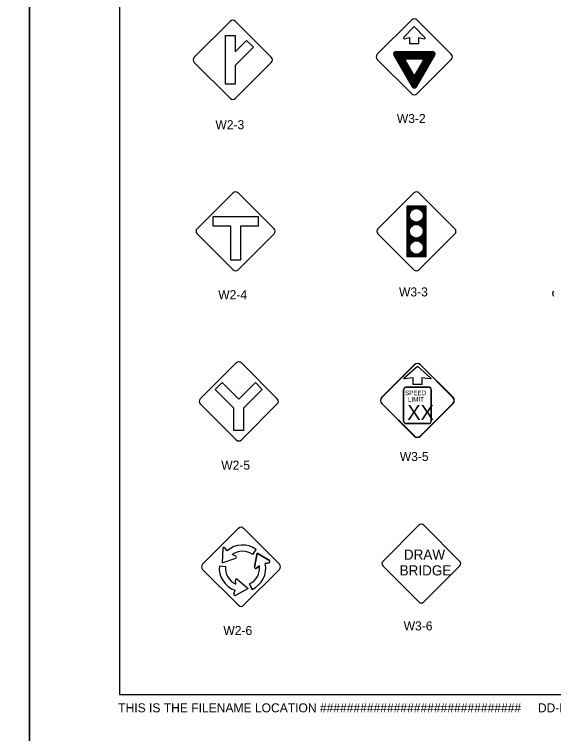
# Model space of a CAD drawing. Extents: x 42133 to 45533, y 41351 to 47951.
# Drawn here: x 43821 to 44269, y 46869 to 47467 of the extents above; entities that cross this region are included whole.
import ezdxf

# ---------------------------------------------------------------- set-up
doc = ezdxf.new("R2010")
doc.units = 0
for name, color, linetype in [('#plot_border', 7, 'Continuous'), ('#plot_shape', 7, 'Continuous'), ('P_ODOT_PLAN_Border', 7, 'Continuous'), ('P_TRAF_SIGN_SignDetails', 7, 'Continuous')]:
    doc.layers.add(name, color=color, linetype=linetype)

msp = doc.modelspace()

# ---------------------------------------------------------------- linework, layer by layer
at = {"layer": '#plot_shape'}
for points in [[(42133.34, 46851.35), (43833.34, 46851.35), (43833.34, 47951.35), (42133.34, 47951.35)], [(43833.34, 46851.35), (45533.34, 46851.35), (45533.34, 47951.35), (43833.34, 47951.35)]]:
    msp.add_lwpolyline(points, close=True, dxfattribs=at)
at = {"layer": 'P_ODOT_PLAN_Border'}
msp.add_lwpolyline([(43908.34, 46901.35), (45508.34, 46901.35), (45508.34, 47901.35), (43908.34, 47901.35)], close=True, dxfattribs=at)
at = {"layer": 'P_TRAF_SIGN_SignDetails'}
for p, q in [((44122.65, 47434.01), (44151.28, 47462.64)), ((44184.17, 47434.01), (44155.53, 47462.64)), ((44000.33, 47461.34), (43970.45, 47431.46)), ((44034.47, 47431.46), (44004.59, 47461.34)), ((44153.41, 47457.05), (44144.52, 47447.99)), ((44162.29, 47447.99), (44153.41, 47457.05)), ((43996.42, 47449.45), (44004.47, 47449.45)), ((43996.42, 47409.22), (43996.42, 47449.45)), ((44004.47, 47449.45), (44004.47, 47436)), ((44004.47, 47436), (44013.98, 47445.51)), ((44013.98, 47445.51), (44019.66, 47439.82)), ((44145.11, 47446.9), (44149.52, 47447.8)), ((44149.52, 47447.8), (44149.52, 47442.79)), ((44157.3, 47442.79), (44157.3, 47447.8)), ((44157.3, 47447.8), (44161.71, 47446.9)), ((44162.3, 47447.99), (44162.29, 47447.99)), ((44019.66, 47439.82), (44004.47, 47424.62)), ((44149.52, 47442.79), (44157.3, 47442.79)), ((44136.33, 47433.19), (44151.59, 47406.77)), ((44136.89, 47434.57), (44153.06, 47406.56)), ((44137.02, 47433.59), (44152.27, 47407.17)), ((44137.19, 47434.8), (44169.62, 47434.8)), ((44137.19, 47434.8), (44153.41, 47406.71)), ((44137.24, 47435.18), (44169.58, 47435.18)), ((44137.85, 47434.42), (44168.97, 47434.42)), ((44137.85, 47434.42), (44153.41, 47407.47)), ((44138.15, 47436.35), (44168.66, 47436.35)), ((44138.15, 47435.55), (44168.66, 47435.55)), ((44138.51, 47434.04), (44168.31, 47434.04)), ((44138.51, 47434.04), (44153.41, 47408.22)), ((44139.16, 47433.66), (44167.66, 47433.66)), ((44139.16, 47433.66), (44153.41, 47408.98)), ((44139.81, 47433.28), (44167, 47433.28)), ((44139.81, 47433.28), (44153.41, 47409.74)), ((44140.47, 47432.91), (44166.35, 47432.91)), ((44140.47, 47432.91), (44153.41, 47410.49)), ((44141.12, 47432.53), (44165.69, 47432.53)), ((44141.12, 47432.53), (44153.41, 47411.25)), ((44141.78, 47432.15), (44165.04, 47432.15)), ((44141.78, 47432.15), (44153.41, 47412)), ((44153.41, 47406.71), (44169.62, 47434.8)), ((44153.41, 47407.47), (44168.97, 47434.42)), ((44153.41, 47408.22), (44168.31, 47434.04)), ((44153.41, 47408.98), (44167.66, 47433.66)), ((44153.41, 47409.74), (44167, 47433.28)), ((44153.41, 47410.49), (44166.35, 47432.91)), ((44153.41, 47411.25), (44165.69, 47432.53)), ((44153.41, 47412), (44165.04, 47432.15)), ((44153.75, 47406.55), (44169.93, 47434.58)), ((44154.54, 47407.17), (44169.8, 47433.59)), ((44155.23, 47406.77), (44170.49, 47433.19)), ((43970.45, 47427.21), (44000.33, 47397.33)), ((44004.59, 47397.33), (44034.47, 47427.21)), ((44151.28, 47401.12), (44122.65, 47429.75)), ((44142.43, 47431.77), (44164.39, 47431.77)), ((44142.43, 47431.77), (44153.41, 47412.76)), ((44143.08, 47431.4), (44163.73, 47431.4)), ((44143.08, 47431.4), (44153.41, 47413.52)), ((44143.74, 47431.02), (44163.08, 47431.02)), ((44143.74, 47431.02), (44153.41, 47414.27)), ((44144.4, 47430.64), (44162.42, 47430.64)), ((44144.4, 47430.64), (44153.41, 47415.03)), ((44145.05, 47430.26), (44146.94, 47430.26)), ((44145.05, 47430.26), (44146.01, 47428.61)), ((44145.7, 47429.88), (44146.3, 47429.88)), ((44145.7, 47429.88), (44146, 47429.37)), ((44146.12, 47428.34), (44152.27, 47417.67)), ((44147.26, 47430.3), (44159.56, 47430.3)), ((44153.41, 47412.76), (44164.39, 47431.77)), ((44153.41, 47413.52), (44163.73, 47431.4)), ((44153.41, 47414.27), (44163.08, 47431.02)), ((44153.41, 47415.03), (44162.42, 47430.64)), ((44154.54, 47417.67), (44160.69, 47428.34)), ((44155.53, 47401.12), (44184.17, 47429.75)), ((44159.89, 47430.26), (44161.77, 47430.26)), ((44160.54, 47429.88), (44161.11, 47429.88)), ((44160.82, 47429.38), (44161.11, 47429.88)), ((44160.83, 47428.65), (44161.77, 47430.26)), ((44004.47, 47424.62), (44004.47, 47409.22)), ((44152.46, 47417.43), (44153.41, 47415.79)), ((44153.11, 47417.06), (44153.41, 47416.54)), ((44153.41, 47415.79), (44154.35, 47417.42)), ((44153.41, 47416.54), (44153.7, 47417.04)), ((44004.47, 47409.22), (43996.42, 47409.22)), ((44002.66, 47318.73), (43972.78, 47288.85)), ((44036.79, 47288.85), (44006.91, 47318.73)), ((44123.15, 47288.83), (44153.01, 47318.7)), ((44157.29, 47318.7), (44187.16, 47288.82)), ((44147.44, 47265.58), (44147.44, 47307.81)), ((44147.44, 47307.81), (44162.86, 47307.81)), ((44147.44, 47306.53), (44162.86, 47306.53)), ((44162.86, 47307.81), (44162.86, 47265.58)), ((44147.44, 47305.88), (44162.86, 47305.88)), ((44147.44, 47305.24), (44152.93, 47305.24)), ((44147.44, 47304.59), (44151.75, 47304.59)), ((44147.44, 47303.95), (44151.06, 47303.95)), ((44147.44, 47303.3), (44150.53, 47303.3)), ((44147.44, 47302.66), (44150.09, 47302.66)), ((44147.44, 47302.02), (44149.82, 47302.02)), ((44147.44, 47301.37), (44149.62, 47301.37)), ((44147.44, 47300.73), (44149.5, 47300.73)), ((44157.32, 47305.24), (44162.86, 47305.24)), ((44158.48, 47304.59), (44162.86, 47304.59)), ((44159.2, 47303.95), (44162.86, 47303.95)), ((44159.77, 47303.3), (44162.86, 47303.3)), ((44160.17, 47302.66), (44162.86, 47302.66)), ((44160.48, 47302.02), (44162.86, 47302.02)), ((44160.67, 47301.37), (44162.86, 47301.37)), ((44160.83, 47300.73), (44162.86, 47300.73)), ((43986.04, 47299.17), (44023.53, 47299.17)), ((43986.04, 47291.13), (43986.04, 47299.17)), ((44023.53, 47299.17), (44023.53, 47291.13)), ((44147.44, 47300.09), (44149.45, 47300.09)), ((44147.44, 47299.44), (44149.47, 47299.44)), ((44147.44, 47298.8), (44149.58, 47298.8)), ((44147.44, 47298.16), (44149.74, 47298.16)), ((44147.44, 47297.51), (44150.02, 47297.51)), ((44147.44, 47296.87), (44150.39, 47296.87)), ((44147.44, 47296.23), (44150.85, 47296.23)), ((44147.44, 47295.58), (44151.51, 47295.58)), ((44147.44, 47294.94), (44152.52, 47294.94)), ((44147.44, 47294.29), (44162.86, 47294.29)), ((44157.79, 47294.94), (44162.86, 47294.94)), ((44158.75, 47295.58), (44162.86, 47295.58)), ((44159.43, 47296.23), (44162.86, 47296.23)), ((44159.9, 47296.87), (44162.86, 47296.87)), ((44160.25, 47297.51), (44162.86, 47297.51)), ((44160.52, 47298.16), (44162.86, 47298.16)), ((44160.71, 47298.8), (44162.86, 47298.8)), ((44160.82, 47299.44), (44162.86, 47299.44)), ((44160.84, 47300.09), (44162.86, 47300.09)), ((44000.76, 47291.13), (43986.04, 47291.13)), ((44000.76, 47262.59), (44000.76, 47291.13)), ((44023.53, 47291.13), (44008.81, 47291.13)), ((44008.81, 47291.13), (44008.81, 47262.59)), ((44147.44, 47293.65), (44162.86, 47293.65)), ((44147.44, 47293.01), (44162.86, 47293.01)), ((44147.44, 47292.36), (44154.23, 47292.36)), ((44147.44, 47291.72), (44152.29, 47291.72)), ((44147.44, 47291.08), (44151.34, 47291.08)), ((44147.44, 47290.43), (44150.7, 47290.43)), ((44147.44, 47289.79), (44150.26, 47289.79)), ((44147.44, 47289.15), (44149.89, 47289.15)), ((44147.44, 47288.5), (44149.66, 47288.5)), ((44155.99, 47292.36), (44162.86, 47292.36)), ((44157.89, 47291.72), (44162.86, 47291.72)), ((44158.79, 47291.08), (44162.86, 47291.08)), ((44159.46, 47290.43), (44162.86, 47290.43)), ((44159.93, 47289.79), (44162.86, 47289.79)), ((44160.27, 47289.15), (44162.86, 47289.15)), ((44160.54, 47288.5), (44162.86, 47288.5)), ((43972.78, 47284.59), (44002.66, 47254.72)), ((44006.91, 47254.72), (44036.79, 47284.59)), ((44153.02, 47254.69), (44123.15, 47284.56)), ((44147.44, 47287.86), (44149.47, 47287.86)), ((44147.44, 47287.21), (44149.39, 47287.21)), ((44147.44, 47286.57), (44149.37, 47286.57)), ((44147.44, 47285.92), (44149.41, 47285.92)), ((44147.44, 47285.28), (44149.56, 47285.28)), ((44147.44, 47284.64), (44149.77, 47284.64)), ((44147.44, 47283.99), (44150.06, 47283.99)), ((44147.44, 47283.35), (44150.43, 47283.35)), ((44147.44, 47282.71), (44151, 47282.71)), ((44187.16, 47284.57), (44157.28, 47254.69)), ((44159.19, 47282.71), (44162.86, 47282.71)), ((44159.76, 47283.35), (44162.86, 47283.35)), ((44160.14, 47283.99), (44162.86, 47283.99)), ((44160.43, 47284.64), (44162.86, 47284.64)), ((44160.66, 47285.28), (44162.86, 47285.28)), ((44160.73, 47287.86), (44162.86, 47287.86)), ((44160.78, 47285.92), (44162.86, 47285.92)), ((44160.82, 47287.21), (44162.86, 47287.21)), ((44160.82, 47286.57), (44162.86, 47286.57)), ((44147.44, 47282.06), (44151.75, 47282.06)), ((44147.44, 47281.42), (44152.88, 47281.42)), ((44147.44, 47280.77), (44162.86, 47280.77)), ((44147.44, 47280.14), (44162.86, 47280.14)), ((44147.44, 47279.49), (44162.86, 47279.49)), ((44147.44, 47278.85), (44162.86, 47278.85)), ((44147.44, 47278.2), (44152.65, 47278.2)), ((44147.44, 47277.56), (44151.67, 47277.56)), ((44147.44, 47276.91), (44151.02, 47276.91)), ((44157.23, 47281.42), (44162.86, 47281.42)), ((44157.79, 47278.2), (44162.86, 47278.2)), ((44158.43, 47282.06), (44162.86, 47282.06)), ((44158.8, 47277.56), (44162.86, 47277.56)), ((44159.46, 47276.91), (44162.86, 47276.91)), ((44147.44, 47276.27), (44150.56, 47276.27)), ((44147.44, 47275.63), (44150.17, 47275.63)), ((44147.44, 47274.98), (44149.9, 47274.98)), ((44147.44, 47274.34), (44149.75, 47274.34)), ((44147.44, 47273.7), (44149.64, 47273.7)), ((44147.44, 47273.05), (44149.62, 47273.05)), ((44147.44, 47272.41), (44149.68, 47272.41)), ((44147.44, 47271.77), (44149.83, 47271.77)), ((44147.44, 47271.12), (44150.03, 47271.12)), ((44147.44, 47270.48), (44150.34, 47270.48)), ((44159.93, 47276.27), (44162.86, 47276.27)), ((44160.14, 47270.48), (44162.86, 47270.48)), ((44160.31, 47275.63), (44162.86, 47275.63)), ((44160.46, 47271.12), (44162.86, 47271.12)), ((44160.55, 47274.98), (44162.86, 47274.98)), ((44160.67, 47271.77), (44162.86, 47271.77)), ((44160.75, 47274.34), (44162.86, 47274.34)), ((44160.8, 47272.41), (44162.86, 47272.41)), ((44160.85, 47273.7), (44162.86, 47273.7)), ((44160.85, 47273.05), (44162.86, 47273.05)), ((44147.44, 47269.83), (44150.78, 47269.83)), ((44147.44, 47269.19), (44151.33, 47269.19)), ((44147.44, 47268.54), (44152.09, 47268.54)), ((44147.44, 47267.9), (44153.47, 47267.9)), ((44147.44, 47267.26), (44162.86, 47267.26)), ((44147.44, 47266.61), (44162.86, 47266.61)), ((44147.44, 47265.97), (44162.86, 47265.97)), ((44162.86, 47265.58), (44147.44, 47265.58)), ((44156.99, 47267.9), (44162.86, 47267.9)), ((44158.3, 47268.54), (44162.86, 47268.54)), ((44159.13, 47269.19), (44162.86, 47269.19)), ((44159.71, 47269.83), (44162.86, 47269.83)), ((44008.81, 47262.59), (44000.76, 47262.59)), ((44005.32, 47177.24), (43975.45, 47147.36)), ((44039.46, 47147.36), (44009.58, 47177.24)), ((44153.36, 47175.74), (44126.26, 47148.64)), ((44153.36, 47175.74), (44126.26, 47148.64)), ((44153.36, 47175.74), (44126.26, 47148.64)), ((44153.36, 47175.74), (44126.26, 47148.64)), ((44126.34, 47148.56), (44153.44, 47175.66)), ((44158.43, 47175.66), (44185.53, 47148.56)), ((44185.61, 47148.64), (44158.51, 47175.74)), ((44185.61, 47148.64), (44158.51, 47175.74)), ((44185.61, 47148.64), (44158.51, 47175.74)), ((44185.61, 47148.64), (44158.51, 47175.74)), ((44144.78, 47164.67), (44156.03, 47174.43)), ((44156.03, 47174.43), (44167.28, 47164.67)), ((44152.38, 47164.79), (44145.14, 47163.95)), ((44152.38, 47159.34), (44152.38, 47164.79)), ((44166.92, 47163.95), (44159.67, 47164.79)), ((44159.67, 47164.79), (44159.67, 47159.34)), ((43987.94, 47155.16), (43993.64, 47160.85)), ((43993.64, 47160.85), (44007.45, 47147.03)), ((44007.45, 47147.03), (44021.3, 47160.88)), ((44021.3, 47160.88), (44026.99, 47155.19)), ((44165.16, 47157.17), (44146.83, 47157.17)), ((44165.16, 47157.17), (44146.83, 47157.17)), ((44165.16, 47157.17), (44146.83, 47157.17)), ((44165.16, 47157.17), (44146.83, 47157.17)), ((44146.83, 47157.09), (44165.16, 47157.09)), ((44156.03, 47159.34), (44152.38, 47159.34)), ((44159.67, 47159.34), (44156.03, 47159.34)), ((44003.43, 47139.67), (43987.94, 47155.16)), ((44026.99, 47155.19), (44011.48, 47139.67)), ((44144.45, 47154.79), (44144.45, 47129.1)), ((44144.45, 47154.79), (44144.45, 47129.1)), ((44144.45, 47154.79), (44144.45, 47129.1)), ((44144.45, 47154.79), (44144.45, 47129.1)), ((44144.53, 47129.1), (44144.53, 47154.79)), ((44167.46, 47154.79), (44167.46, 47129.1)), ((44167.54, 47129.1), (44167.54, 47154.79)), ((44167.54, 47129.1), (44167.54, 47154.79)), ((44167.54, 47129.1), (44167.54, 47154.79)), ((44167.54, 47129.1), (44167.54, 47154.79)), ((43975.45, 47143.1), (44005.32, 47113.22)), ((44003.43, 47121.09), (44003.43, 47139.67)), ((44009.58, 47113.22), (44039.46, 47143.1)), ((44011.48, 47139.67), (44011.48, 47121.09)), ((44126.26, 47143.49), (44153.36, 47116.39)), ((44126.26, 47143.49), (44153.36, 47116.39)), ((44126.26, 47143.49), (44153.36, 47116.39)), ((44126.26, 47143.49), (44153.36, 47116.39)), ((44153.44, 47116.47), (44126.34, 47143.57)), ((44185.53, 47143.57), (44158.43, 47116.47)), ((44158.51, 47116.39), (44185.61, 47143.49)), ((44158.51, 47116.39), (44185.61, 47143.49)), ((44158.51, 47116.39), (44185.61, 47143.49)), ((44158.51, 47116.39), (44185.61, 47143.49)), ((44146.83, 47126.73), (44146.83, 47126.81)), ((44165.16, 47126.81), (44146.83, 47126.81)), ((44146.83, 47126.81), (44146.83, 47126.73)), ((44011.48, 47121.09), (44003.43, 47121.09)), ((44146.83, 47126.73), (44165.16, 47126.73)), ((44146.83, 47126.73), (44165.16, 47126.73)), ((44146.83, 47126.73), (44165.16, 47126.73)), ((44146.83, 47126.73), (44165.16, 47126.73)), ((44158.51, 47116.39), (44158.43, 47116.47)), ((44158.43, 47116.47), (44158.51, 47116.39)), ((43977.32, 47009.8), (44007.19, 47039.68)), ((44011.45, 47039.68), (44041.33, 47009.8)), ((44157.13, 47042.18), (44127.39, 47012.43)), ((44191.12, 47012.43), (44161.38, 47042.18)), ((44127.39, 47008.2), (44157.14, 46978.45)), ((44161.38, 46978.45), (44191.12, 47008.2)), ((43977.32, 47005.54), (44007.19, 46975.67)), ((44041.33, 47005.54), (44011.45, 46975.66))]:
    msp.add_line(p, q, dxfattribs=at)
for points in [[(44147.44, 47307.21), (44162.86, 47307.21)], [(43994.05, 47022.91), (43993.55, 47010.95), (44004.87, 47014.85)], [(43994.05, 47022.91), (43993.55, 47010.95)], [(43994.05, 47022.91), (43993.55, 47010.95)], [(43997.77, 47020.98), (43995.73, 47023.47)], [(43997.77, 47020.98), (43995.73, 47023.47)], [(43997.77, 47020.98), (43995.73, 47023.47)], [(44019.05, 47017.85), (44022, 47022.04)], [(44019.05, 47017.85), (44022, 47022.04)], [(44019.05, 47017.85), (44022, 47022.04)], [(44020.61, 47007.34), (44022.74, 47019.12), (44032.93, 47012.84)], [(44032.93, 47012.84), (44022.74, 47019.12), (44020.61, 47007.34)], [(44032.93, 47012.84), (44022.74, 47019.12), (44020.61, 47007.34)], [(43993.55, 47010.95), (44004.87, 47014.85)], [(43993.55, 47010.95), (44004.87, 47014.85)], [(44004.93, 47016.63), (44002.01, 47017.84)], [(44004.93, 47016.63), (44002.01, 47017.84)], [(44004.93, 47016.63), (44002.01, 47017.84)], [(43991.31, 47008.43), (43996.42, 47008.03)], [(43991.31, 47008.43), (43996.42, 47008.03)], [(43991.31, 47008.43), (43996.42, 47008.03)], [(44024.62, 47008.37), (44022.13, 47006.42)], [(44022.13, 47006.42), (44024.62, 47008.37)], [(44022.13, 47006.42), (44024.62, 47008.37)], [(44032.6, 47011.09), (44029.44, 47010.54)], [(44029.44, 47010.54), (44032.6, 47011.09)], [(44029.44, 47010.54), (44032.6, 47011.09)], [(44005.06, 46993.37), (44004.62, 46996.48)], [(44005.06, 46993.37), (44004.62, 46996.48)], [(44005.06, 46993.37), (44004.62, 46996.48)], [(44006.18, 46997.33), (44015.29, 46989.57), (44004.74, 46983.91)], [(44006.18, 46997.33), (44015.29, 46989.57), (44004.74, 46983.91)], [(44006.18, 46997.33), (44015.29, 46989.57), (44004.74, 46983.91)], [(44018.46, 46988.85), (44016.24, 46993.46)], [(44016.24, 46993.46), (44018.46, 46988.85)], [(44016.24, 46993.46), (44018.46, 46988.85)], [(44003.4, 46985.08), (44004.52, 46988.11)], [(44003.4, 46985.08), (44004.52, 46988.11)], [(44003.4, 46985.08), (44004.52, 46988.11)]]:
    msp.add_lwpolyline(points, dxfattribs=at)
for centre, radius in [((44155.14, 47299.98), 5.69), ((44155.09, 47286.72), 5.72), ((44155.23, 47273.22), 5.6)]:
    msp.add_circle(centre, radius, dxfattribs=at)
for centre, radius, start, end in [((44002.46, 47459.21), 3.01, 45, 135), ((44153.41, 47460.51), 3.01, 45.00327, 135.00327), ((44144.99, 47447.54), 0.648, 135.53214, 281.51627), ((44161.83, 47447.54), 0.648, 258.48373, 44.46786), ((44124.78, 47431.88), 3.01, 135.00327, 224.99673), ((44138.15, 47434.24), 2.1, 90, 209.99993), ((44138.15, 47434.24), 1.31, 90, 209.99826), ((44168.66, 47434.24), 2.1, 330.00007, 90), ((44168.66, 47434.24), 1.31, 330.00174, 90), ((44182.04, 47431.88), 3.01, 314.99673, 45.00327), ((43972.58, 47429.33), 3.01, 135, 225), ((44032.34, 47429.33), 3.01, 315, 45), ((44147.25, 47428.99), 1.31, 90, 209.99734), ((44159.56, 47428.99), 1.31, 330.00266, 90), ((44153.41, 47418.33), 1.31, 209.99621, 330.00379), ((44153.41, 47407.82), 2.1, 209.99918, 330.00081), ((44153.41, 47407.82), 1.31, 209.99826, 330.00174), ((44002.46, 47399.45), 3.01, 225, 315), ((44153.41, 47403.24), 3.01, 224.99673, 314.99673), ((44004.78, 47316.6), 3.01, 45, 135), ((44155.15, 47316.55), 3.03, 45, 135), ((43974.9, 47286.72), 3.01, 135, 225), ((44034.66, 47286.72), 3.01, 315, 45), ((44125.29, 47286.7), 3.03, 135, 224.9964), ((44185.03, 47286.7), 3.01, 315.00257, 45), ((44004.78, 47256.84), 3.01, 225, 315), ((44155.15, 47256.81), 3.01, 224.99486, 315.00257), ((44271.37, 47234.9), 3.01, 135, 225), ((44007.45, 47175.11), 3.01, 45, 135), ((44155.94, 47173.17), 3.64, 45, 135), ((44155.94, 47173.17), 3.64, 45, 135), ((44155.94, 47173.17), 3.64, 45, 135), ((44155.94, 47173.17), 3.64, 45, 135), ((44155.94, 47173.17), 3.53, 45, 135), ((44146.83, 47154.79), 2.37, 90, 180), ((44146.83, 47154.79), 2.37, 90, 180), ((44146.83, 47154.79), 2.37, 90, 180), ((44146.83, 47154.79), 2.37, 90, 180), ((44146.83, 47154.79), 2.29, 90, 180), ((44165.16, 47154.79), 2.37, 0, 90), ((44165.16, 47154.79), 2.37, 0, 90), ((44165.16, 47154.79), 2.37, 0, 90), ((44165.16, 47154.79), 2.37, 0, 90), ((44165.16, 47154.79), 2.29, 0, 90), ((43977.57, 47145.23), 3.01, 135, 225), ((44037.33, 47145.23), 3.01, 315, 45), ((44128.83, 47146.06), 3.64, 135, 225), ((44128.83, 47146.06), 3.64, 135, 225), ((44128.83, 47146.06), 3.64, 135, 225), ((44128.83, 47146.06), 3.64, 135, 225), ((44128.83, 47146.06), 3.53, 135, 225), ((44183.04, 47146.06), 3.53, 315, 45), ((44183.04, 47146.06), 3.64, 315, 45), ((44183.04, 47146.06), 3.64, 315, 45), ((44183.04, 47146.06), 3.64, 315, 45), ((44183.04, 47146.06), 3.64, 315, 45), ((44146.83, 47129.1), 2.37, 180, 270), ((44146.83, 47129.1), 2.37, 180, 270), ((44146.83, 47129.1), 2.37, 180, 270), ((44146.83, 47129.1), 2.37, 180, 270), ((44146.83, 47129.1), 2.29, 180, 270), ((44165.16, 47129.1), 2.37, 270, 0), ((44165.16, 47129.1), 2.37, 270, 0), ((44165.16, 47129.1), 2.37, 270, 0), ((44165.16, 47129.1), 2.37, 270, 0), ((44165.16, 47129.1), 2.29, 270, 0), ((44155.94, 47118.96), 3.64, 225, 315), ((44155.94, 47118.96), 3.64, 225, 315), ((44155.94, 47118.96), 3.64, 225, 315), ((44155.94, 47118.96), 3.64, 225, 315), ((44155.94, 47118.96), 3.53, 225, 315), ((44007.45, 47115.35), 3.01, 225, 315), ((44159.25, 47040.06), 3, 45, 135), ((44009.33, 47037.54), 3.01, 45, 135), ((44010.54, 47006.48), 19.33, 53.63564, 131.37027), ((44010.54, 47006.48), 19.33, 53.63564, 131.37027), ((44010.54, 47006.48), 19.33, 53.63564, 131.37027), ((43995, 47022.87), 0.95, 39.23326, 177.63692), ((43995, 47022.87), 0.95, 39.23326, 177.63692), ((43995, 47022.87), 0.95, 39.23326, 177.63692), ((44010.54, 47006.48), 14.21, 53.19225, 126.89725), ((44010.54, 47006.48), 14.21, 53.19225, 126.89725), ((44010.54, 47006.48), 14.21, 53.19225, 126.89725), ((44004.56, 47015.75), 0.95, 289.02973, 67.43339), ((44004.56, 47015.75), 0.95, 289.02973, 67.43339), ((44004.56, 47015.75), 0.95, 289.02973, 67.43339), ((43979.45, 47007.67), 3.01, 135, 225), ((44010.54, 47006.48), 19.33, 174.20752, 251.83714), ((44010.54, 47006.48), 19.33, 174.20752, 251.83714), ((44010.54, 47006.48), 19.33, 174.20752, 251.83714), ((44010.54, 47006.48), 14.21, 173.73404, 247.30365), ((44010.54, 47006.48), 14.21, 173.73404, 247.30365), ((44010.54, 47006.48), 14.21, 173.73404, 247.30365), ((44010.54, 47006.48), 14.21, 293.64369, 7.67748), ((44010.54, 47006.48), 14.21, 293.64369, 7.67748), ((44010.54, 47006.48), 14.21, 293.64369, 7.67748), ((44010.54, 47006.48), 19.33, 294.19944, 12.12476), ((44010.54, 47006.48), 19.33, 294.19944, 12.12476), ((44010.54, 47006.48), 19.33, 294.19944, 12.12476), ((44021.55, 47007.17), 0.95, 169.75661, 308.16027), ((44021.55, 47007.17), 0.95, 169.75661, 308.16027), ((44021.55, 47007.17), 0.95, 169.75661, 308.16027), ((44032.43, 47012.03), 0.95, 279.96014, 58.3638), ((44032.43, 47012.03), 0.95, 279.96014, 58.3638), ((44032.43, 47012.03), 0.95, 279.96014, 58.3638), ((44039.2, 47007.67), 3.01, 315, 45), ((44129.51, 47010.31), 3, 135, 225), ((44189, 47010.31), 3, 315, 45), ((44005.56, 46996.61), 0.95, 49.56141, 187.96507), ((44005.56, 46996.61), 0.95, 49.56141, 187.96507), ((44005.56, 46996.61), 0.95, 49.56141, 187.96507), ((44004.29, 46984.75), 0.95, 159.76494, 298.1686), ((44004.29, 46984.75), 0.95, 159.76494, 298.1686), ((44004.29, 46984.75), 0.95, 159.76494, 298.1686), ((44159.25, 46980.57), 3, 225, 315), ((44009.33, 46977.79), 3.01, 225, 315)]:
    msp.add_arc(centre, radius, start, end, dxfattribs=at)
for centre, major_axis, start_param, end_param in [((44145.09, 47164.37), (-0.456, 0), 5.468318, 7.968488), ((44166.97, 47164.37), (0.456, 0), 4.597883, 7.098052)]:
    msp.add_ellipse(centre, major_axis=major_axis, ratio=0.919167, start_param=start_param, end_param=end_param, dxfattribs=at)

# ---------------------------------------------------------------- texts
at = {"layer": '#plot_border'}
msp.add_text('THIS IS THE FILENAME LOCATION ##############################     DD-MMM-YYYY  HH:MM     USERNAME', height=7.5, dxfattribs=at).set_placement((43907.17, 46886.62))
at = {"layer": 'P_TRAF_SIGN_SignDetails'}
for s, height, p in [('W3-2', 7.5, (44138.89, 47376.78)), ('W2-3', 7.5, (43987.99, 47371.62)), ('W2-4', 7.5, (43990.36, 47230.24)), ('W3-3', 7.5, (44140.68, 47232.56)), ('SPEED', 3.758, (44145.71, 47150.41)), ('LIMIT', 3.758, (44148.17, 47145.03)), ('XX', 12.375, (44147.6, 47129.87)), ('W3-5', 7.5, (44141.34, 47095.66)), ('W2-5', 7.5, (43992.86, 47088.44)), ('DRAW', 8.389, (44144.72, 47013.6)), ('BRIDGE', 8.389, (44141.2, 47000.5)), ('W3-6', 7.5, (44144.55, 46954.74)), ('W2-6', 7.5, (43994.63, 46950.95))]:
    msp.add_text(s, height=height, dxfattribs=at).set_placement(p)

doc.saveas('drawing.dxf')
